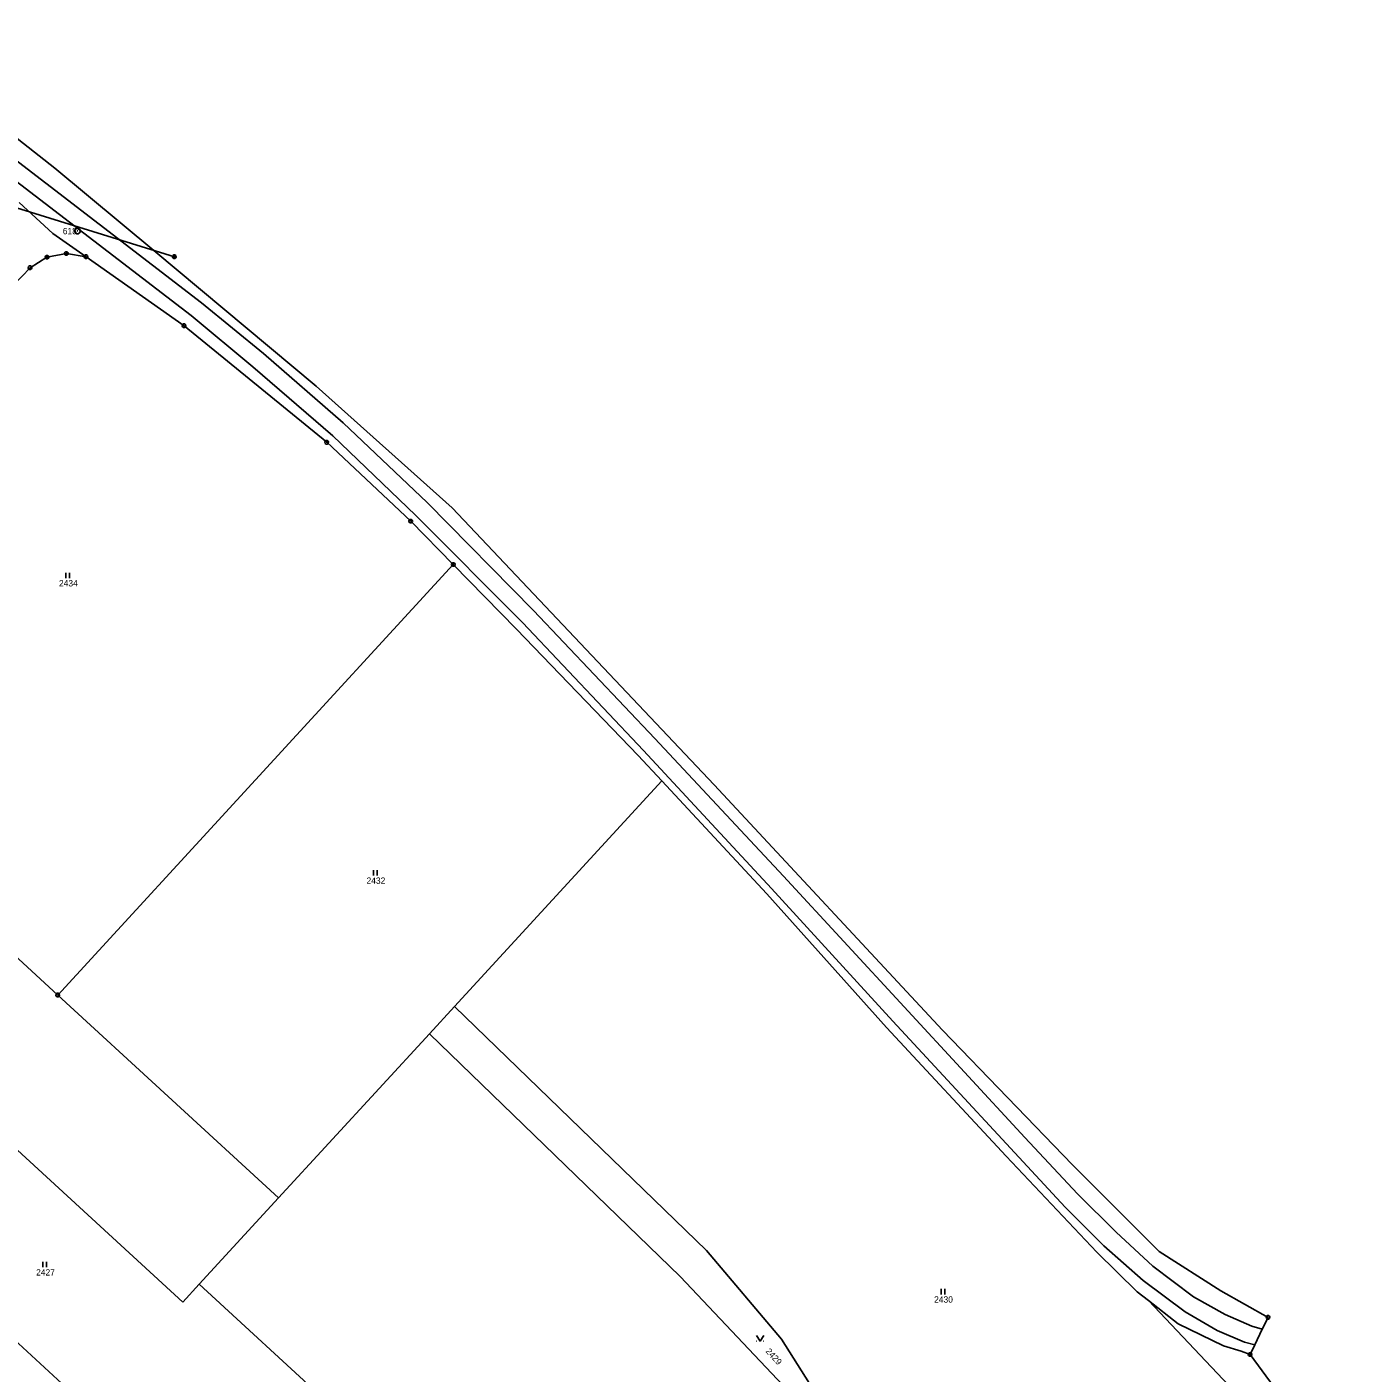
# Model space of a CAD drawing. Extents: x -609861 to -605046, y -1120287 to -1116307.
# Drawn here: x -605610.9 to -605256, y -1117263.3 to -1116901.1 of the extents above; entities that cross this region are included whole.
import ezdxf

# ---------------------------------------------------------------- set-up
doc = ezdxf.new("R2010")
doc.units = 0
for name, color, linetype in [('Vrstva 1', 7, 'Continuous'), ('Vrstva 2', 7, 'Continuous'), ('Vrstva 3', 7, 'Continuous'), ('Vrstva 4', 7, 'Continuous'), ('Vrstva 6', 7, 'Continuous'), ('Vrstva 8', 7, 'Continuous')]:
    doc.layers.add(name, color=color, linetype=linetype)

msp = doc.modelspace()

# ---------------------------------------------------------------- linework, layer by layer
at = {"layer": 'Vrstva 1'}
for p, q in [((-605651.8, -1116901.12), (-605603.38, -1116939.09)), ((-605603.38, -1116939.09), (-605576.77, -1116961.3)), ((-605612.92, -1116948.39), (-605603.91, -1116956.69)), ((-605603.91, -1116956.69), (-605594.98, -1116962.96)), ((-605605.48, -1116963.09), (-605610.04, -1116965.9)), ((-605600.24, -1116962.07), (-605605.48, -1116963.09)), ((-605594.98, -1116962.96), (-605600.24, -1116962.07)), ((-605594.98, -1116962.96), (-605568.58, -1116981.51)), ((-605576.77, -1116961.3), (-605533.03, -1116997.8)), ((-605610.04, -1116965.9), (-605653.88, -1117011.62)), ((-605568.58, -1116981.51), (-605530.21, -1117012.88)), ((-605533.03, -1116997.8), (-605496.49, -1117030.49)), ((-605530.21, -1117012.88), (-605507.6, -1117034.09)), ((-605496.49, -1117030.49), (-605425.98, -1117105.03)), ((-605507.6, -1117034.09), (-605496.18, -1117045.76)), ((-605496.18, -1117045.76), (-605602.57, -1117161.59)), ((-605479.18, -1117063.13), (-605496.18, -1117045.76)), ((-605446.42, -1117097.16), (-605479.18, -1117063.13)), ((-605602.57, -1117161.59), (-605706.33, -1117066.29)), ((-605440.09, -1117103.95), (-605446.42, -1117097.16)), ((-605495.84, -1117164.65), (-605440.09, -1117103.95)), ((-605440.09, -1117103.95), (-605411.8, -1117134.31)), ((-605425.98, -1117105.03), (-605364.58, -1117170.99)), ((-605411.8, -1117134.31), (-605379.59, -1117170.35)), ((-605543.16, -1117216.16), (-605602.57, -1117161.59)), ((-605502.61, -1117172.01), (-605495.84, -1117164.65)), ((-605495.84, -1117164.65), (-605428.04, -1117230.3)), ((-605568.92, -1117244.2), (-605650.8, -1117168.98)), ((-605379.59, -1117170.35), (-605347.46, -1117204.92)), ((-605364.58, -1117170.99), (-605329.57, -1117207.29)), ((-605502.61, -1117172.01), (-605543.16, -1117216.16)), ((-605435.15, -1117237.34), (-605502.61, -1117172.01)), ((-605347.46, -1117204.92), (-605323.06, -1117230.73)), ((-605329.57, -1117207.29), (-605306.25, -1117230.59)), ((-605564.51, -1117239.4), (-605543.16, -1117216.16)), ((-605651.14, -1117220.48), (-605543.17, -1117319.64)), ((-605428.04, -1117230.3), (-605407.85, -1117254.2)), ((-605323.06, -1117230.73), (-605312.15, -1117241.39)), ((-605306.25, -1117230.59), (-605289.64, -1117241.14)), ((-605564.51, -1117239.4), (-605568.92, -1117244.2)), ((-605452.55, -1117342.25), (-605564.51, -1117239.4)), ((-605306.11, -1117373.47), (-605435.15, -1117237.34)), ((-605312.15, -1117241.39), (-605309.17, -1117243.74)), ((-605301.19, -1117250.03), (-605309.17, -1117243.74)), ((-605309.17, -1117243.74), (-605256.16, -1117299.81)), ((-605289.64, -1117241.14), (-605276.96, -1117248.3)), ((-605288.92, -1117255.98), (-605301.19, -1117250.03)), ((-605278.51, -1117251.49), (-605276.96, -1117248.3)), ((-605407.85, -1117254.2), (-605400.36, -1117266.11)), ((-605280.55, -1117255.7), (-605278.51, -1117251.49)), ((-605284.22, -1117257.4), (-605288.92, -1117255.98)), ((-605281.8, -1117258.28), (-605284.22, -1117257.4)), ((-605281.8, -1117258.28), (-605280.55, -1117255.7)), ((-605255.98, -1117293.36), (-605281.8, -1117258.28))]:
    msp.add_line(p, q, dxfattribs=at)
at = {"layer": 'Vrstva 3'}
for p, q in [((-605600.42, -1117047.95), (-605600.42, -1117049.45)), ((-605599.42, -1117049.45), (-605599.42, -1117047.95)), ((-605517.61, -1117127.96), (-605517.61, -1117129.46)), ((-605516.61, -1117129.46), (-605516.61, -1117127.96)), ((-605606.61, -1117233.34), (-605606.61, -1117234.84)), ((-605605.61, -1117234.84), (-605605.61, -1117233.34)), ((-605364.95, -1117240.64), (-605364.95, -1117242.14)), ((-605363.95, -1117242.14), (-605363.95, -1117240.64)), ((-605414.57, -1117254.69), (-605414.47, -1117254.69)), ((-605412.77, -1117254.69), (-605412.67, -1117254.69))]:
    msp.add_line(p, q, dxfattribs=at)
msp.add_lwpolyline([(-605414.62, -1117253.19), (-605413.62, -1117254.69), (-605412.62, -1117253.19)], dxfattribs=at)
at = {"layer": 'Vrstva 4'}
for p, q in [((-605647.39, -1116911.3), (-605563.94, -1116975.31)), ((-605566.72, -1116978.8), (-605615.23, -1116941.5)), ((-605563.94, -1116975.31), (-605547.2, -1116988.94)), ((-605550.06, -1116992.57), (-605566.72, -1116978.8)), ((-605547.2, -1116988.94), (-605525.8, -1117007.66)), ((-605528.61, -1117011.15), (-605550.06, -1116992.57)), ((-605525.8, -1117007.66), (-605503.16, -1117029.11)), ((-605506.33, -1117032.49), (-605528.61, -1117011.15)), ((-605503.16, -1117029.11), (-605474.58, -1117058.12)), ((-605477.52, -1117061.38), (-605506.33, -1117032.49)), ((-605474.58, -1117058.12), (-605441.97, -1117092.56)), ((-605444.98, -1117095.8), (-605477.52, -1117061.38)), ((-605441.97, -1117092.56), (-605407.37, -1117129.59)), ((-605410.6, -1117132.96), (-605444.98, -1117095.8)), ((-605407.37, -1117129.59), (-605342.43, -1117199.87)), ((-605377.88, -1117168.59), (-605410.6, -1117132.96)), ((-605331.51, -1117218.64), (-605377.88, -1117168.59)), ((-605342.43, -1117199.87), (-605328.26, -1117215.05)), ((-605328.26, -1117215.05), (-605317.81, -1117225.39)), ((-605321.18, -1117229.07), (-605331.51, -1117218.64)), ((-605317.81, -1117225.39), (-605307.98, -1117234.52)), ((-605310.59, -1117238.42), (-605321.18, -1117229.07)), ((-605307.98, -1117234.52), (-605297.05, -1117242.75)), ((-605299.3, -1117246.85), (-605310.59, -1117238.42)), ((-605297.05, -1117242.75), (-605288.48, -1117247.52)), ((-605290.7, -1117251.84), (-605299.3, -1117246.85)), ((-605288.48, -1117247.52), (-605281.35, -1117250.67)), ((-605281.35, -1117250.67), (-605278.51, -1117251.49)), ((-605283.27, -1117254.93), (-605290.7, -1117251.84)), ((-605280.55, -1117255.7), (-605283.27, -1117254.93))]:
    msp.add_line(p, q, dxfattribs=at)
at = {"layer": 'Vrstva 6'}
msp.add_line((-605626.13, -1116945.97), (-605571.21, -1116962.95), dxfattribs=at)
msp.add_lwpolyline([(-605571.36, -1116962.47), (-605571.05, -1116962.47), (-605570.8, -1116962.65), (-605570.7, -1116962.94), (-605570.8, -1116963.23), (-605571.05, -1116963.41), (-605571.36, -1116963.41), (-605571.61, -1116963.23), (-605571.71, -1116962.94), (-605571.61, -1116962.65), (-605571.36, -1116962.47), (-605571.33, -1116962.51), (-605571.09, -1116962.51), (-605570.93, -1116962.59), (-605571.49, -1116962.59), (-605571.57, -1116962.67), (-605570.85, -1116962.67), (-605570.85, -1116962.75), (-605571.57, -1116962.75), (-605571.61, -1116962.83), (-605570.81, -1116962.83), (-605570.77, -1116962.91), (-605571.65, -1116962.91), (-605571.65, -1116962.99), (-605570.77, -1116962.99), (-605570.8, -1116963.07), (-605571.61, -1116963.07), (-605571.6, -1116963.15), (-605570.79, -1116963.15), (-605570.84, -1116963.23), (-605571.56, -1116963.23), (-605571.48, -1116963.31), (-605570.92, -1116963.31), (-605571.03, -1116963.39), (-605571.37, -1116963.39)], dxfattribs=at)
at = {"layer": 'Vrstva 8'}
for p, q in [((-605597.32, -1116956.02), (-605597.22, -1116956.02)), ((-605605.6, -1116963.09), (-605605.36, -1116963.09)), ((-605600.36, -1116962.07), (-605600.12, -1116962.07)), ((-605595.1, -1116962.96), (-605594.86, -1116962.96)), ((-605610.16, -1116965.9), (-605609.92, -1116965.9)), ((-605568.7, -1116981.51), (-605568.46, -1116981.51)), ((-605530.33, -1117012.88), (-605530.09, -1117012.88)), ((-605507.72, -1117034.09), (-605507.48, -1117034.09)), ((-605496.3, -1117045.76), (-605496.06, -1117045.76)), ((-605602.69, -1117161.59), (-605602.45, -1117161.59)), ((-605277.08, -1117248.3), (-605276.84, -1117248.3)), ((-605281.92, -1117258.28), (-605281.68, -1117258.28))]:
    msp.add_line(p, q, dxfattribs=at)
for points in [[(-605597.08, -1116955.3), (-605596.74, -1116955.49), (-605596.55, -1116955.83), (-605596.55, -1116956.22), (-605596.74, -1116956.56), (-605597.08, -1116956.75), (-605597.47, -1116956.75), (-605597.81, -1116956.56), (-605598, -1116956.22), (-605598, -1116955.83), (-605597.81, -1116955.49), (-605597.47, -1116955.3)], [(-605605.33, -1116962.61), (-605605.08, -1116962.79), (-605604.98, -1116963.08), (-605605.08, -1116963.37), (-605605.33, -1116963.55), (-605605.64, -1116963.55), (-605605.89, -1116963.37), (-605605.99, -1116963.08), (-605605.89, -1116962.79), (-605605.64, -1116962.61)], [(-605600.09, -1116961.59), (-605599.84, -1116961.77), (-605599.74, -1116962.06), (-605599.84, -1116962.35), (-605600.09, -1116962.53), (-605600.4, -1116962.53), (-605600.65, -1116962.35), (-605600.75, -1116962.06), (-605600.65, -1116961.77), (-605600.4, -1116961.59)], [(-605594.83, -1116962.48), (-605594.58, -1116962.66), (-605594.48, -1116962.95), (-605594.58, -1116963.24), (-605594.83, -1116963.42), (-605595.14, -1116963.42), (-605595.39, -1116963.24), (-605595.49, -1116962.95), (-605595.39, -1116962.66), (-605595.14, -1116962.48)], [(-605609.89, -1116965.42), (-605609.64, -1116965.6), (-605609.54, -1116965.89), (-605609.64, -1116966.18), (-605609.89, -1116966.36), (-605610.2, -1116966.36), (-605610.45, -1116966.18), (-605610.55, -1116965.89), (-605610.45, -1116965.6), (-605610.2, -1116965.42)], [(-605568.43, -1116981.03), (-605568.18, -1116981.21), (-605568.08, -1116981.5), (-605568.18, -1116981.79), (-605568.43, -1116981.97), (-605568.74, -1116981.97), (-605568.99, -1116981.79), (-605569.09, -1116981.5), (-605568.99, -1116981.21), (-605568.74, -1116981.03)], [(-605530.06, -1117012.4), (-605529.81, -1117012.58), (-605529.71, -1117012.87), (-605529.81, -1117013.16), (-605530.06, -1117013.34), (-605530.37, -1117013.34), (-605530.62, -1117013.16), (-605530.72, -1117012.87), (-605530.62, -1117012.58), (-605530.37, -1117012.4)], [(-605507.45, -1117033.61), (-605507.2, -1117033.79), (-605507.1, -1117034.08), (-605507.2, -1117034.37), (-605507.45, -1117034.55), (-605507.76, -1117034.55), (-605508.01, -1117034.37), (-605508.11, -1117034.08), (-605508.01, -1117033.79), (-605507.76, -1117033.61)], [(-605496.03, -1117045.28), (-605495.78, -1117045.46), (-605495.68, -1117045.75), (-605495.78, -1117046.04), (-605496.03, -1117046.22), (-605496.34, -1117046.22), (-605496.59, -1117046.04), (-605496.69, -1117045.75), (-605496.59, -1117045.46), (-605496.34, -1117045.28)], [(-605602.42, -1117161.11), (-605602.17, -1117161.29), (-605602.07, -1117161.58), (-605602.17, -1117161.87), (-605602.42, -1117162.05), (-605602.73, -1117162.05), (-605602.98, -1117161.87), (-605603.08, -1117161.58), (-605602.98, -1117161.29), (-605602.73, -1117161.11)], [(-605276.81, -1117247.82), (-605276.56, -1117248), (-605276.46, -1117248.29), (-605276.56, -1117248.58), (-605276.81, -1117248.76), (-605277.12, -1117248.76), (-605277.37, -1117248.58), (-605277.47, -1117248.29), (-605277.37, -1117248), (-605277.12, -1117247.82)], [(-605281.65, -1117257.8), (-605281.4, -1117257.98), (-605281.3, -1117258.27), (-605281.4, -1117258.56), (-605281.65, -1117258.74), (-605281.96, -1117258.74), (-605282.21, -1117258.56), (-605282.31, -1117258.27), (-605282.21, -1117257.98), (-605281.96, -1117257.8)]]:
    msp.add_lwpolyline(points, close=True, dxfattribs=at)

# ---------------------------------------------------------------- texts
at = {"layer": 'Vrstva 2'}
for s, p in [('2434', (-605602.253, -1117051.65)), ('2432', (-605519.513, -1117131.66)), ('2427', (-605608.403, -1117237.04)), ('2430', (-605366.813, -1117244.34))]:
    msp.add_text(s, height=1.7, dxfattribs=at).set_placement(p)
msp.add_text('2429', height=1.7, rotation=312.43389, dxfattribs=at).set_placement((-605412.25, -1117257.545))
at = {"layer": 'Vrstva 8'}
msp.add_text('618', height=1.7, dxfattribs=at).set_placement((-605601.223, -1116956.9))

doc.saveas('drawing.dxf')
